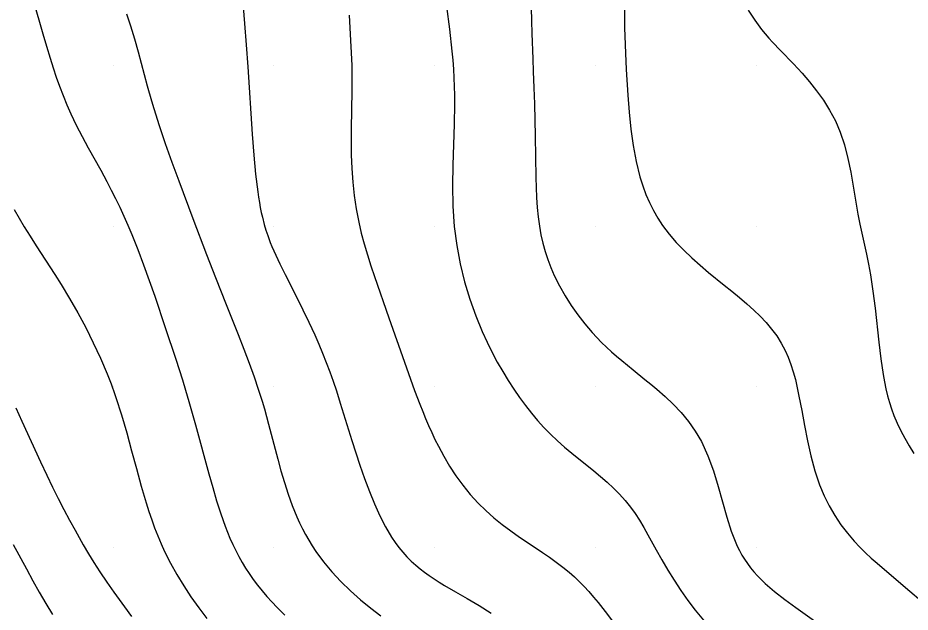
# Model space of a CAD drawing. Extents: x 2602990 to 2605851, y 618069 to 619180.
# Drawn here: x 2603104.1 to 2603159.6, y 618576 to 618613 of the extents above; entities that cross this region are included whole.
import ezdxf

# ---------------------------------------------------------------- set-up
doc = ezdxf.new("R2010")
doc.units = 0
for name, color, linetype in [('DTM Contours Major', 7, 'Continuous'), ('DTM Contours Minor', 7, 'Continuous'), ('Exist DTM QL2 LIDAR Elevation Point', 7, 'Continuous')]:
    doc.layers.add(name, color=color, linetype=linetype)

msp = doc.modelspace()

# ---------------------------------------------------------------- linework, layer by layer
at = {"layer": 'DTM Contours Major'}
msp.add_lwpolyline([(2603105.025, 618614.096), (2603105.626, 618611.964), (2603105.845, 618611.211), (2603106.073, 618610.454), (2603106.26, 618609.866), (2603106.456, 618609.283), (2603106.662, 618608.705), (2603106.881, 618608.131), (2603107.114, 618607.563), (2603107.363, 618607), (2603107.706, 618606.288), (2603108.071, 618605.583), (2603108.45, 618604.882), (2603109.225, 618603.482), (2603109.606, 618602.777), (2603109.88, 618602.249), (2603110.147, 618601.716), (2603110.408, 618601.176), (2603110.662, 618600.626), (2603110.911, 618600.064), (2603111.154, 618599.489), (2603111.528, 618598.559), (2603111.891, 618597.601), (2603112.244, 618596.626), (2603112.587, 618595.644), (2603113.244, 618593.699), (2603113.896, 618591.729), (2603114.305, 618590.443), (2603114.501, 618589.801), (2603114.714, 618589.08), (2603115.124, 618587.631), (2603115.954, 618584.589), (2603116.192, 618583.743), (2603116.439, 618582.912), (2603116.698, 618582.105), (2603116.971, 618581.329), (2603117.263, 618580.595), (2603117.44, 618580.194), (2603117.624, 618579.808), (2603117.817, 618579.436), (2603118.019, 618579.075), (2603118.23, 618578.726), (2603118.452, 618578.385), (2603118.708, 618578.02), (2603118.977, 618577.662), (2603119.261, 618577.31), (2603119.559, 618576.962), (2603119.872, 618576.617), (2603120.2, 618576.272), (2603120.688, 618575.785)], dxfattribs=at)
at = {"layer": 'DTM Contours Minor'}
for points in [[(2603118.06, 618613.927), (2603118.176, 618612.625), (2603118.285, 618611.285), (2603118.383, 618609.926), (2603118.656, 618605.721), (2603118.752, 618604.427), (2603118.862, 618603.228), (2603118.991, 618602.147), (2603119.042, 618601.801), (2603119.096, 618601.472), (2603119.154, 618601.157), (2603119.216, 618600.855), (2603119.282, 618600.565), (2603119.401, 618600.107), (2603119.505, 618599.758), (2603119.618, 618599.418), (2603119.777, 618598.991), (2603119.882, 618598.732), (2603120.112, 618598.207), (2603120.367, 618597.664), (2603120.697, 618596.996), (2603121.427, 618595.56), (2603121.807, 618594.802), (2603122.184, 618594.025), (2603122.549, 618593.234), (2603122.794, 618592.668), (2603123.029, 618592.098), (2603123.255, 618591.521), (2603123.472, 618590.938), (2603123.682, 618590.347), (2603123.886, 618589.749), (2603124.134, 618588.989), (2603124.857, 618586.668), (2603125.103, 618585.892), (2603125.356, 618585.121), (2603125.64, 618584.3), (2603125.939, 618583.497), (2603126.255, 618582.723), (2603126.589, 618581.985), (2603126.945, 618581.292), (2603127.323, 618580.653), (2603127.548, 618580.32), (2603127.782, 618580.005), (2603128.026, 618579.707), (2603128.28, 618579.425), (2603128.546, 618579.158), (2603128.825, 618578.904), (2603129.094, 618578.68), (2603129.374, 618578.464), (2603129.666, 618578.255), (2603129.97, 618578.05), (2603130.287, 618577.847), (2603130.616, 618577.646), (2603131.305, 618577.241), (2603132.028, 618576.824), (2603132.771, 618576.387), (2603133.517, 618575.922)], [(2603130.747, 618613.679), (2603130.925, 618612.269), (2603131.079, 618610.885), (2603131.128, 618610.331), (2603131.168, 618609.783), (2603131.198, 618609.237), (2603131.22, 618608.693), (2603131.233, 618608.148), (2603131.237, 618607.599), (2603131.218, 618606.353), (2603131.136, 618603.808), (2603131.116, 618602.525), (2603131.137, 618601.244), (2603131.222, 618599.975), (2603131.374, 618598.802), (2603131.592, 618597.654), (2603131.868, 618596.536), (2603132.193, 618595.455), (2603132.561, 618594.42), (2603132.963, 618593.438), (2603133.264, 618592.776), (2603133.577, 618592.143), (2603133.901, 618591.536), (2603134.236, 618590.954), (2603134.579, 618590.394), (2603134.93, 618589.855), (2603135.284, 618589.341), (2603135.647, 618588.846), (2603136.019, 618588.37), (2603136.403, 618587.913), (2603136.799, 618587.475), (2603137.209, 618587.057), (2603137.644, 618586.647), (2603138.091, 618586.254), (2603138.545, 618585.874), (2603139.908, 618584.772), (2603140.328, 618584.423), (2603140.736, 618584.068), (2603141.13, 618583.703), (2603141.506, 618583.327), (2603141.862, 618582.934), (2603142.196, 618582.522), (2603142.484, 618582.117), (2603142.757, 618581.695), (2603143.018, 618581.255), (2603143.274, 618580.801), (2603143.791, 618579.854), (2603144.139, 618579.23), (2603144.507, 618578.597), (2603144.897, 618577.961), (2603145.311, 618577.329), (2603145.75, 618576.706), (2603146.217, 618576.1), (2603146.736, 618575.488)], [(2603136.018, 618613.581), (2603136.022, 618612.788), (2603136.042, 618611.997), (2603136.106, 618610.415), (2603136.141, 618609.62), (2603136.179, 618608.614), (2603136.21, 618607.605), (2603136.257, 618605.611), (2603136.305, 618603.041), (2603136.322, 618602.402), (2603136.348, 618601.78), (2603136.386, 618601.172), (2603136.442, 618600.578), (2603136.52, 618599.998), (2603136.616, 618599.465), (2603136.735, 618598.941), (2603136.877, 618598.427), (2603137.043, 618597.92), (2603137.233, 618597.421), (2603137.446, 618596.928), (2603137.762, 618596.291), (2603138.115, 618595.667), (2603138.5, 618595.061), (2603138.912, 618594.477), (2603139.347, 618593.919), (2603139.8, 618593.392), (2603140.094, 618593.075), (2603140.393, 618592.77), (2603140.698, 618592.476), (2603141.007, 618592.191), (2603141.321, 618591.913), (2603141.641, 618591.641), (2603142.355, 618591.056), (2603143.086, 618590.468), (2603143.454, 618590.165), (2603143.825, 618589.853), (2603144.338, 618589.398), (2603144.844, 618588.916), (2603145.332, 618588.399), (2603145.793, 618587.844), (2603146.219, 618587.247), (2603146.599, 618586.601), (2603147.008, 618585.714), (2603147.35, 618584.772), (2603147.646, 618583.803), (2603148.18, 618581.899), (2603148.458, 618581.023), (2603148.576, 618580.7), (2603148.701, 618580.391), (2603148.832, 618580.094), (2603148.973, 618579.808), (2603149.122, 618579.534), (2603149.283, 618579.27), (2603149.464, 618579.003), (2603149.658, 618578.745), (2603149.865, 618578.494), (2603150.087, 618578.25), (2603150.323, 618578.01), (2603150.573, 618577.773), (2603151.155, 618577.271), (2603151.794, 618576.77), (2603152.479, 618576.266), (2603153.937, 618575.225)], [(2603141.814, 618613.51), (2603141.818, 618612.351), (2603141.829, 618611.822), (2603141.868, 618610.778), (2603141.922, 618609.742), (2603142.022, 618608.162), (2603142.107, 618607.099), (2603142.215, 618606.046), (2603142.357, 618605.015), (2603142.54, 618604.02), (2603142.774, 618603.074), (2603142.948, 618602.516), (2603143.146, 618601.981), (2603143.368, 618601.468), (2603143.615, 618600.975), (2603143.887, 618600.503), (2603144.186, 618600.049), (2603144.594, 618599.508), (2603145.039, 618598.993), (2603145.512, 618598.499), (2603146.009, 618598.026), (2603146.523, 618597.568), (2603147.048, 618597.125), (2603148.022, 618596.335), (2603148.503, 618595.947), (2603148.975, 618595.559), (2603149.431, 618595.169), (2603149.869, 618594.774), (2603150.261, 618594.392), (2603150.629, 618594), (2603150.97, 618593.595), (2603151.284, 618593.172), (2603151.566, 618592.73), (2603151.815, 618592.265), (2603152.004, 618591.841), (2603152.169, 618591.396), (2603152.315, 618590.932), (2603152.444, 618590.449), (2603152.562, 618589.945), (2603152.671, 618589.422), (2603152.841, 618588.527), (2603153.011, 618587.597), (2603153.193, 618586.651), (2603153.402, 618585.708), (2603153.648, 618584.785), (2603153.945, 618583.901), (2603154.228, 618583.227), (2603154.549, 618582.589), (2603154.902, 618581.988), (2603155.283, 618581.423), (2603155.688, 618580.893), (2603156.113, 618580.399), (2603156.458, 618580.032), (2603156.812, 618579.682), (2603157.172, 618579.347), (2603157.538, 618579.022), (2603158.281, 618578.39), (2603159.578, 618577.293), (2603160.244, 618576.713)], [(2603149.505, 618613.448), (2603149.915, 618612.817), (2603150.128, 618612.524), (2603150.346, 618612.243), (2603150.568, 618611.972), (2603150.795, 618611.71), (2603151.026, 618611.454), (2603151.523, 618610.927), (2603152.323, 618610.097), (2603152.593, 618609.811), (2603152.863, 618609.516), (2603153.318, 618608.99), (2603153.763, 618608.431), (2603154.187, 618607.839), (2603154.58, 618607.213), (2603154.933, 618606.553), (2603155.237, 618605.856), (2603155.505, 618605.055), (2603155.718, 618604.22), (2603155.891, 618603.362), (2603156.042, 618602.49), (2603156.186, 618601.614), (2603156.339, 618600.744), (2603156.463, 618600.122), (2603156.868, 618598.263), (2603156.997, 618597.629), (2603157.116, 618596.982), (2603157.272, 618595.952), (2603157.402, 618594.895), (2603157.634, 618592.778), (2603157.758, 618591.753), (2603157.905, 618590.776), (2603157.987, 618590.321), (2603158.079, 618589.881), (2603158.182, 618589.453), (2603158.298, 618589.036), (2603158.428, 618588.628), (2603158.573, 618588.229), (2603158.773, 618587.748), (2603158.998, 618587.273), (2603159.247, 618586.801), (2603159.518, 618586.328), (2603159.812, 618585.85)], [(2603110.838, 618613.214), (2603111.078, 618612.471), (2603111.322, 618611.659), (2603111.547, 618610.855), (2603112.117, 618608.731), (2603112.378, 618607.808), (2603112.522, 618607.326), (2603112.86, 618606.261), (2603113.239, 618605.143), (2603113.649, 618603.989), (2603114.078, 618602.815), (2603114.957, 618600.474), (2603115.807, 618598.245), (2603116.366, 618596.804), (2603117.028, 618595.133), (2603117.777, 618593.257), (2603118.132, 618592.351), (2603118.465, 618591.473), (2603118.771, 618590.629), (2603119.031, 618589.859), (2603119.266, 618589.112), (2603119.407, 618588.633), (2603119.672, 618587.679), (2603120.239, 618585.511), (2603120.437, 618584.784), (2603120.651, 618584.054), (2603120.883, 618583.327), (2603121.14, 618582.609), (2603121.425, 618581.907), (2603121.593, 618581.534), (2603121.772, 618581.168), (2603121.962, 618580.807), (2603122.166, 618580.451), (2603122.382, 618580.099), (2603122.614, 618579.752), (2603123.085, 618579.116), (2603123.603, 618578.496), (2603124.164, 618577.893), (2603124.759, 618577.311), (2603125.384, 618576.752), (2603126.033, 618576.22), (2603126.645, 618575.754)], [(2603124.674, 618613.125), (2603124.776, 618611.565), (2603124.815, 618610.786), (2603124.84, 618610.01), (2603124.847, 618609.22), (2603124.841, 618608.431), (2603124.801, 618606.065), (2603124.799, 618605.277), (2603124.815, 618604.432), (2603124.851, 618603.588), (2603124.912, 618602.748), (2603125.002, 618601.911), (2603125.122, 618601.081), (2603125.277, 618600.259), (2603125.435, 618599.576), (2603125.617, 618598.897), (2603125.817, 618598.22), (2603126.032, 618597.543), (2603126.259, 618596.862), (2603127.149, 618594.288), (2603128.123, 618591.53), (2603128.759, 618589.773), (2603129.083, 618588.916), (2603129.258, 618588.471), (2603129.437, 618588.032), (2603129.623, 618587.597), (2603129.817, 618587.165), (2603130.021, 618586.735), (2603130.237, 618586.305), (2603130.572, 618585.687), (2603130.936, 618585.072), (2603131.33, 618584.467), (2603131.755, 618583.877), (2603132.213, 618583.309), (2603132.703, 618582.769), (2603133.185, 618582.298), (2603133.691, 618581.854), (2603134.213, 618581.433), (2603134.746, 618581.033), (2603135.284, 618580.652), (2603135.821, 618580.286), (2603136.714, 618579.691), (2603137.148, 618579.396), (2603137.571, 618579.097), (2603137.981, 618578.788), (2603138.377, 618578.466), (2603138.695, 618578.183), (2603139.004, 618577.888), (2603139.305, 618577.579), (2603139.599, 618577.258), (2603139.89, 618576.922), (2603140.178, 618576.574), (2603140.619, 618576.015), (2603141.967, 618574.234)], [(2603103.85, 618601.038), (2603104.152, 618600.499), (2603104.465, 618599.969), (2603104.83, 618599.377), (2603105.204, 618598.787), (2603106.364, 618596.991), (2603106.755, 618596.37), (2603107.278, 618595.505), (2603107.792, 618594.61), (2603108.29, 618593.69), (2603108.766, 618592.748), (2603109.214, 618591.787), (2603109.627, 618590.812), (2603109.867, 618590.192), (2603110.108, 618589.519), (2603110.17, 618589.337), (2603110.517, 618588.251), (2603110.84, 618587.141), (2603111.148, 618586.025), (2603111.448, 618584.916), (2603111.748, 618583.831), (2603112.056, 618582.783), (2603112.224, 618582.249), (2603112.399, 618581.729), (2603112.582, 618581.221), (2603112.776, 618580.722), (2603112.981, 618580.232), (2603113.2, 618579.749), (2603113.563, 618579.025), (2603113.959, 618578.314), (2603114.387, 618577.616), (2603114.842, 618576.93), (2603115.322, 618576.256), (2603115.823, 618575.594)], [(2603103.936, 618588.697), (2603104.319, 618587.868), (2603105.477, 618585.328), (2603105.869, 618584.496), (2603106.224, 618583.765), (2603106.58, 618583.056), (2603106.936, 618582.37), (2603107.287, 618581.709), (2603107.634, 618581.075), (2603108.141, 618580.178), (2603108.473, 618579.612), (2603108.806, 618579.065), (2603109.178, 618578.483), (2603109.598, 618577.856), (2603110.042, 618577.221), (2603110.697, 618576.313), (2603111.14, 618575.713)], [(2603103.787, 618580.189), (2603104.603, 618578.678), (2603105, 618577.939), (2603105.398, 618577.216), (2603105.801, 618576.51), (2603106.216, 618575.825)]]:
    msp.add_lwpolyline(points, dxfattribs=at)
at = {"layer": 'Exist DTM QL2 LIDAR Elevation Point'}
for p, q in [((2603110, 618610), (2603110, 618610)), ((2603120, 618610), (2603120, 618610)), ((2603130, 618610), (2603130, 618610)), ((2603140, 618610), (2603140, 618610)), ((2603150, 618610), (2603150, 618610)), ((2603110, 618600), (2603110, 618600)), ((2603120, 618600), (2603120, 618600)), ((2603130, 618600), (2603130, 618600)), ((2603140, 618600), (2603140, 618600)), ((2603150, 618600), (2603150, 618600)), ((2603110, 618590), (2603110, 618590)), ((2603120, 618590), (2603120, 618590)), ((2603130, 618590), (2603130, 618590)), ((2603140, 618590), (2603140, 618590)), ((2603150, 618590), (2603150, 618590)), ((2603110, 618580), (2603110, 618580)), ((2603120, 618580), (2603120, 618580)), ((2603130, 618580), (2603130, 618580)), ((2603140, 618580), (2603140, 618580)), ((2603150, 618580), (2603150, 618580))]:
    msp.add_line(p, q, dxfattribs=at)

doc.saveas('drawing.dxf')
